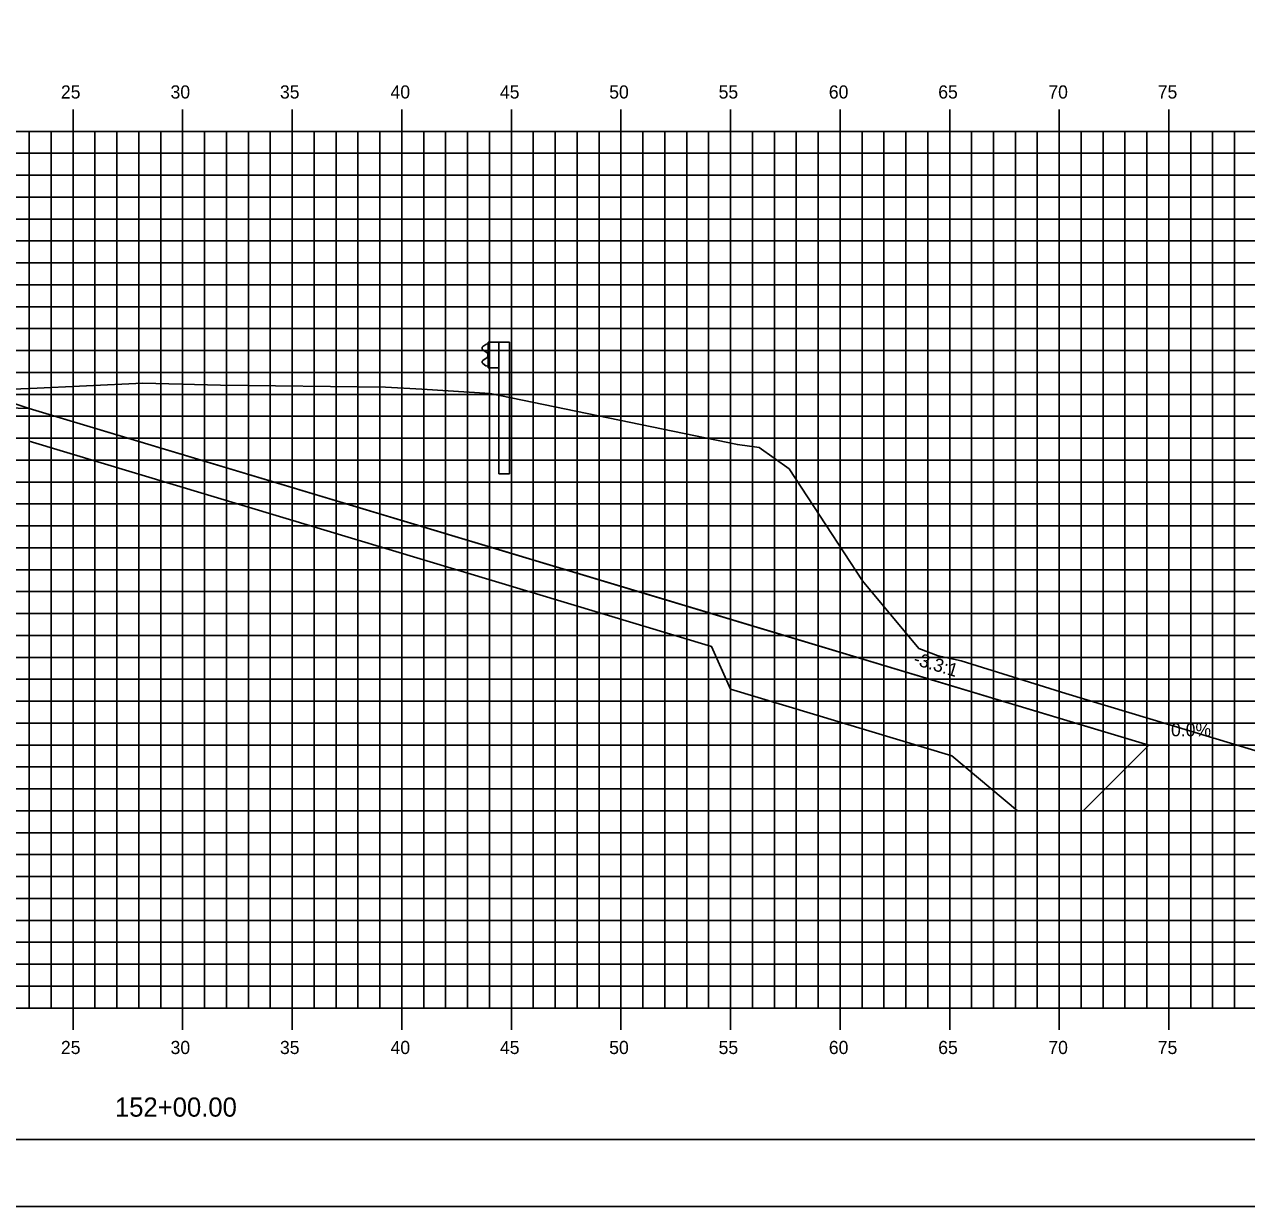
# Model space of a CAD drawing. Extents: x 850598 to 870284, y 366541 to 366651.
# Drawn here: x 851782.5 to 851838.2, y 366541.2 to 366595.1 of the extents above; entities that cross this region are included whole.
import ezdxf

# ---------------------------------------------------------------- set-up
doc = ezdxf.new("R2010")
doc.units = 0
for name, color, linetype in [('ANNOTATION', 7, 'Continuous'), ('BORDER', 7, 'Continuous'), ('D_Drainage_RipRap', 7, 'Continuous'), ('D_Roadway_Centerline', 7, 'Continuous'), ('D_Roadway_SlopeLines', 7, 'Continuous'), ('D_Roadway_SubGrade', 7, 'Continuous'), ('H_V ANNOTATION', 7, 'Continuous'), ('MAJOR', 7, 'Continuous'), ('MINOR', 7, 'Continuous'), ('PLOT BOUNDARY', 7, 'Continuous'), ('S_Guardrail_Beam', 7, 'Continuous'), ('S_Roadway_Centerline', 7, 'Continuous')]:
    doc.layers.add(name, color=color, linetype=linetype)

msp = doc.modelspace()

# ---------------------------------------------------------------- linework, layer by layer
at = {"layer": 'BORDER'}
msp.add_line((851714.68, 366544.225), (851874.68, 366544.225), dxfattribs=at)
at = {"layer": 'D_Drainage_RipRap'}
msp.add_lwpolyline([(851813.818, 366568.225), (851823.913, 366565.19), (851833.775, 366562.225), (851830.775, 366559.225), (851827.775, 366559.225), (851824.775, 366561.74), (851814.68, 366564.775), (851813.818, 366566.725), (851782.68, 366576.087), (851782.68, 366577.587)], close=True, dxfattribs=at)
at = {"layer": 'D_Roadway_Centerline'}
msp.add_lwpolyline([(851731.156, 366575.199), (851734.68, 366576.374), (851738.482, 366577.641), (851744.68, 366579.707), (851748.68, 366579.947), (851759.68, 366580.277), (851770.68, 366579.947), (851774.68, 366579.707), (851776.68, 366579.587), (851782.68, 366577.587), (851813.818, 366568.225), (851823.913, 366565.19), (851833.775, 366562.225), (851837.775, 366562.225)], dxfattribs=at)
at = {"layer": 'D_Roadway_SlopeLines'}
msp.add_lwpolyline([(851782.68, 366577.587), (851833.775, 366562.225), (851833.775, 366562.225)], dxfattribs=at)
at = {"layer": 'D_Roadway_SubGrade'}
msp.add_lwpolyline([(851770.68, 366579.447), (851771.68, 366579.387), (851771.68, 366579.637), (851776.68, 366579.337), (851776.68, 366579.587), (851782.68, 366577.587), (851770.68, 366577.947)], close=True, dxfattribs=at)
at = {"layer": 'MAJOR'}
for p, q in [((851784.68, 366591.227), (851784.68, 366590.225)), ((851784.68, 366591.227), (851784.68, 366590.225)), ((851789.68, 366591.227), (851789.68, 366590.225)), ((851789.68, 366591.227), (851789.68, 366590.225)), ((851794.68, 366591.227), (851794.68, 366590.225)), ((851794.68, 366591.227), (851794.68, 366590.225)), ((851799.68, 366591.227), (851799.68, 366590.225)), ((851799.68, 366591.227), (851799.68, 366590.225)), ((851804.68, 366591.227), (851804.68, 366590.225)), ((851804.68, 366591.227), (851804.68, 366590.225)), ((851809.68, 366591.227), (851809.68, 366590.225)), ((851809.68, 366591.227), (851809.68, 366590.225)), ((851814.68, 366591.227), (851814.68, 366590.225)), ((851814.68, 366591.227), (851814.68, 366590.225)), ((851819.68, 366591.227), (851819.68, 366590.225)), ((851819.68, 366591.227), (851819.68, 366590.225)), ((851824.68, 366591.227), (851824.68, 366590.225)), ((851824.68, 366591.227), (851824.68, 366590.225)), ((851829.68, 366591.227), (851829.68, 366590.225)), ((851829.68, 366591.227), (851829.68, 366590.225)), ((851834.68, 366591.227), (851834.68, 366590.225)), ((851834.68, 366591.227), (851834.68, 366590.225)), ((851719.68, 366590.225), (851859.68, 366590.225)), ((851719.68, 366590.225), (851859.68, 366590.225)), ((851719.68, 366590.225), (851859.68, 366590.225)), ((851719.68, 366590.225), (851859.68, 366590.225)), ((851784.68, 366550.225), (851784.68, 366590.225)), ((851784.68, 366550.225), (851784.68, 366590.225)), ((851789.68, 366550.225), (851789.68, 366590.225)), ((851789.68, 366550.225), (851789.68, 366590.225)), ((851794.68, 366550.225), (851794.68, 366590.225)), ((851794.68, 366550.225), (851794.68, 366590.225)), ((851799.68, 366550.225), (851799.68, 366590.225)), ((851799.68, 366550.225), (851799.68, 366590.225)), ((851804.68, 366550.225), (851804.68, 366590.225)), ((851804.68, 366550.225), (851804.68, 366590.225)), ((851809.68, 366550.225), (851809.68, 366590.225)), ((851809.68, 366550.225), (851809.68, 366590.225)), ((851814.68, 366550.225), (851814.68, 366590.225)), ((851814.68, 366550.225), (851814.68, 366590.225)), ((851819.68, 366550.225), (851819.68, 366590.225)), ((851819.68, 366550.225), (851819.68, 366590.225)), ((851824.68, 366550.225), (851824.68, 366590.225)), ((851824.68, 366550.225), (851824.68, 366590.225)), ((851829.68, 366550.225), (851829.68, 366590.225)), ((851829.68, 366550.225), (851829.68, 366590.225)), ((851834.68, 366550.225), (851834.68, 366590.225)), ((851834.68, 366550.225), (851834.68, 366590.225)), ((851719.68, 366585.225), (851859.68, 366585.225)), ((851719.68, 366585.225), (851859.68, 366585.225)), ((851719.68, 366580.225), (851859.68, 366580.225)), ((851719.68, 366580.225), (851859.68, 366580.225)), ((851719.68, 366575.225), (851859.68, 366575.225)), ((851719.68, 366575.225), (851859.68, 366575.225)), ((851719.68, 366570.225), (851859.68, 366570.225)), ((851719.68, 366570.225), (851859.68, 366570.225)), ((851719.68, 366565.225), (851859.68, 366565.225)), ((851719.68, 366565.225), (851859.68, 366565.225)), ((851719.68, 366560.225), (851859.68, 366560.225)), ((851719.68, 366560.225), (851859.68, 366560.225)), ((851719.68, 366555.225), (851859.68, 366555.225)), ((851719.68, 366555.225), (851859.68, 366555.225)), ((851719.68, 366550.225), (851859.68, 366550.225)), ((851719.68, 366550.225), (851859.68, 366550.225)), ((851719.68, 366550.225), (851859.68, 366550.225)), ((851719.68, 366550.225), (851859.68, 366550.225)), ((851784.68, 366549.223), (851784.68, 366550.225)), ((851784.68, 366549.223), (851784.68, 366550.225)), ((851789.68, 366549.223), (851789.68, 366550.225)), ((851789.68, 366549.223), (851789.68, 366550.225)), ((851794.68, 366549.223), (851794.68, 366550.225)), ((851794.68, 366549.223), (851794.68, 366550.225)), ((851799.68, 366549.223), (851799.68, 366550.225)), ((851799.68, 366549.223), (851799.68, 366550.225)), ((851804.68, 366549.223), (851804.68, 366550.225)), ((851804.68, 366549.223), (851804.68, 366550.225)), ((851809.68, 366549.223), (851809.68, 366550.225)), ((851809.68, 366549.223), (851809.68, 366550.225)), ((851814.68, 366549.223), (851814.68, 366550.225)), ((851814.68, 366549.223), (851814.68, 366550.225)), ((851819.68, 366549.223), (851819.68, 366550.225)), ((851819.68, 366549.223), (851819.68, 366550.225)), ((851824.68, 366549.223), (851824.68, 366550.225)), ((851824.68, 366549.223), (851824.68, 366550.225)), ((851829.68, 366549.223), (851829.68, 366550.225)), ((851829.68, 366549.223), (851829.68, 366550.225)), ((851834.68, 366549.223), (851834.68, 366550.225)), ((851834.68, 366549.223), (851834.68, 366550.225))]:
    msp.add_line(p, q, dxfattribs=at)
at = {"layer": 'MINOR'}
for p, q in [((851782.68, 366550.225), (851782.68, 366590.225)), ((851782.68, 366550.225), (851782.68, 366590.225)), ((851783.68, 366550.225), (851783.68, 366590.225)), ((851783.68, 366550.225), (851783.68, 366590.225)), ((851785.68, 366550.225), (851785.68, 366590.225)), ((851785.68, 366550.225), (851785.68, 366590.225)), ((851786.68, 366550.225), (851786.68, 366590.225)), ((851786.68, 366550.225), (851786.68, 366590.225)), ((851787.68, 366550.225), (851787.68, 366590.225)), ((851787.68, 366550.225), (851787.68, 366590.225)), ((851788.68, 366550.225), (851788.68, 366590.225)), ((851788.68, 366550.225), (851788.68, 366590.225)), ((851790.68, 366550.225), (851790.68, 366590.225)), ((851790.68, 366550.225), (851790.68, 366590.225)), ((851791.68, 366550.225), (851791.68, 366590.225)), ((851791.68, 366550.225), (851791.68, 366590.225)), ((851792.68, 366550.225), (851792.68, 366590.225)), ((851792.68, 366550.225), (851792.68, 366590.225)), ((851793.68, 366550.225), (851793.68, 366590.225)), ((851793.68, 366550.225), (851793.68, 366590.225)), ((851795.68, 366550.225), (851795.68, 366590.225)), ((851795.68, 366550.225), (851795.68, 366590.225)), ((851796.68, 366550.225), (851796.68, 366590.225)), ((851796.68, 366550.225), (851796.68, 366590.225)), ((851797.68, 366550.225), (851797.68, 366590.225)), ((851797.68, 366550.225), (851797.68, 366590.225)), ((851798.68, 366550.225), (851798.68, 366590.225)), ((851798.68, 366550.225), (851798.68, 366590.225)), ((851800.68, 366550.225), (851800.68, 366590.225)), ((851800.68, 366550.225), (851800.68, 366590.225)), ((851801.68, 366550.225), (851801.68, 366590.225)), ((851801.68, 366550.225), (851801.68, 366590.225)), ((851802.68, 366550.225), (851802.68, 366590.225)), ((851802.68, 366550.225), (851802.68, 366590.225)), ((851803.68, 366550.225), (851803.68, 366590.225)), ((851803.68, 366550.225), (851803.68, 366590.225)), ((851805.68, 366550.225), (851805.68, 366590.225)), ((851805.68, 366550.225), (851805.68, 366590.225)), ((851806.68, 366550.225), (851806.68, 366590.225)), ((851806.68, 366550.225), (851806.68, 366590.225)), ((851807.68, 366550.225), (851807.68, 366590.225)), ((851807.68, 366550.225), (851807.68, 366590.225)), ((851808.68, 366550.225), (851808.68, 366590.225)), ((851808.68, 366550.225), (851808.68, 366590.225)), ((851810.68, 366550.225), (851810.68, 366590.225)), ((851810.68, 366550.225), (851810.68, 366590.225)), ((851811.68, 366550.225), (851811.68, 366590.225)), ((851811.68, 366550.225), (851811.68, 366590.225)), ((851812.68, 366550.225), (851812.68, 366590.225)), ((851812.68, 366550.225), (851812.68, 366590.225)), ((851813.68, 366550.225), (851813.68, 366590.225)), ((851813.68, 366550.225), (851813.68, 366590.225)), ((851815.68, 366550.225), (851815.68, 366590.225)), ((851815.68, 366550.225), (851815.68, 366590.225)), ((851816.68, 366550.225), (851816.68, 366590.225)), ((851816.68, 366550.225), (851816.68, 366590.225)), ((851817.68, 366550.225), (851817.68, 366590.225)), ((851817.68, 366550.225), (851817.68, 366590.225)), ((851818.68, 366550.225), (851818.68, 366590.225)), ((851818.68, 366550.225), (851818.68, 366590.225)), ((851820.68, 366550.225), (851820.68, 366590.225)), ((851820.68, 366550.225), (851820.68, 366590.225)), ((851821.68, 366550.225), (851821.68, 366590.225)), ((851821.68, 366550.225), (851821.68, 366590.225)), ((851822.68, 366550.225), (851822.68, 366590.225)), ((851822.68, 366550.225), (851822.68, 366590.225)), ((851823.68, 366550.225), (851823.68, 366590.225)), ((851823.68, 366550.225), (851823.68, 366590.225)), ((851825.68, 366550.225), (851825.68, 366590.225)), ((851825.68, 366550.225), (851825.68, 366590.225)), ((851826.68, 366550.225), (851826.68, 366590.225)), ((851826.68, 366550.225), (851826.68, 366590.225)), ((851827.68, 366550.225), (851827.68, 366590.225)), ((851827.68, 366550.225), (851827.68, 366590.225)), ((851828.68, 366550.225), (851828.68, 366590.225)), ((851828.68, 366550.225), (851828.68, 366590.225)), ((851830.68, 366550.225), (851830.68, 366590.225)), ((851830.68, 366550.225), (851830.68, 366590.225)), ((851831.68, 366550.225), (851831.68, 366590.225)), ((851831.68, 366550.225), (851831.68, 366590.225)), ((851832.68, 366550.225), (851832.68, 366590.225)), ((851832.68, 366550.225), (851832.68, 366590.225)), ((851833.68, 366550.225), (851833.68, 366590.225)), ((851833.68, 366550.225), (851833.68, 366590.225)), ((851835.68, 366550.225), (851835.68, 366590.225)), ((851835.68, 366550.225), (851835.68, 366590.225)), ((851836.68, 366550.225), (851836.68, 366590.225)), ((851836.68, 366550.225), (851836.68, 366590.225)), ((851837.68, 366550.225), (851837.68, 366590.225)), ((851837.68, 366550.225), (851837.68, 366590.225)), ((851719.68, 366589.225), (851859.68, 366589.225)), ((851719.68, 366589.225), (851859.68, 366589.225)), ((851719.68, 366588.225), (851859.68, 366588.225)), ((851719.68, 366588.225), (851859.68, 366588.225)), ((851719.68, 366587.225), (851859.68, 366587.225)), ((851719.68, 366587.225), (851859.68, 366587.225)), ((851719.68, 366586.225), (851859.68, 366586.225)), ((851719.68, 366586.225), (851859.68, 366586.225)), ((851719.68, 366584.225), (851859.68, 366584.225)), ((851719.68, 366584.225), (851859.68, 366584.225)), ((851719.68, 366583.225), (851859.68, 366583.225)), ((851719.68, 366583.225), (851859.68, 366583.225)), ((851719.68, 366582.225), (851859.68, 366582.225)), ((851719.68, 366582.225), (851859.68, 366582.225)), ((851719.68, 366581.225), (851859.68, 366581.225)), ((851719.68, 366581.225), (851859.68, 366581.225)), ((851719.68, 366579.225), (851859.68, 366579.225)), ((851719.68, 366579.225), (851859.68, 366579.225)), ((851719.68, 366578.225), (851859.68, 366578.225)), ((851719.68, 366578.225), (851859.68, 366578.225)), ((851719.68, 366577.225), (851859.68, 366577.225)), ((851719.68, 366577.225), (851859.68, 366577.225)), ((851719.68, 366576.225), (851859.68, 366576.225)), ((851719.68, 366576.225), (851859.68, 366576.225)), ((851719.68, 366574.225), (851859.68, 366574.225)), ((851719.68, 366574.225), (851859.68, 366574.225)), ((851719.68, 366573.225), (851859.68, 366573.225)), ((851719.68, 366573.225), (851859.68, 366573.225)), ((851719.68, 366572.225), (851859.68, 366572.225)), ((851719.68, 366572.225), (851859.68, 366572.225)), ((851719.68, 366571.225), (851859.68, 366571.225)), ((851719.68, 366571.225), (851859.68, 366571.225)), ((851719.68, 366569.225), (851859.68, 366569.225)), ((851719.68, 366569.225), (851859.68, 366569.225)), ((851719.68, 366568.225), (851859.68, 366568.225)), ((851719.68, 366568.225), (851859.68, 366568.225)), ((851719.68, 366567.225), (851859.68, 366567.225)), ((851719.68, 366567.225), (851859.68, 366567.225)), ((851719.68, 366566.225), (851859.68, 366566.225)), ((851719.68, 366566.225), (851859.68, 366566.225)), ((851719.68, 366564.225), (851859.68, 366564.225)), ((851719.68, 366564.225), (851859.68, 366564.225)), ((851719.68, 366563.225), (851859.68, 366563.225)), ((851719.68, 366563.225), (851859.68, 366563.225)), ((851719.68, 366562.225), (851859.68, 366562.225)), ((851719.68, 366562.225), (851859.68, 366562.225)), ((851719.68, 366561.225), (851859.68, 366561.225)), ((851719.68, 366561.225), (851859.68, 366561.225)), ((851719.68, 366559.225), (851859.68, 366559.225)), ((851719.68, 366559.225), (851859.68, 366559.225)), ((851719.68, 366558.225), (851859.68, 366558.225)), ((851719.68, 366558.225), (851859.68, 366558.225)), ((851719.68, 366557.225), (851859.68, 366557.225)), ((851719.68, 366557.225), (851859.68, 366557.225)), ((851719.68, 366556.225), (851859.68, 366556.225)), ((851719.68, 366556.225), (851859.68, 366556.225)), ((851719.68, 366554.225), (851859.68, 366554.225)), ((851719.68, 366554.225), (851859.68, 366554.225)), ((851719.68, 366553.225), (851859.68, 366553.225)), ((851719.68, 366553.225), (851859.68, 366553.225)), ((851719.68, 366552.225), (851859.68, 366552.225)), ((851719.68, 366552.225), (851859.68, 366552.225)), ((851719.68, 366551.225), (851859.68, 366551.225)), ((851719.68, 366551.225), (851859.68, 366551.225))]:
    msp.add_line(p, q, dxfattribs=at)
at = {"layer": 'PLOT BOUNDARY'}
msp.add_lwpolyline([(851706.586, 366541.166), (851876.586, 366541.166), (851876.586, 366651.166), (851706.586, 366651.166)], close=True, dxfattribs=at)
at = {"layer": 'S_Guardrail_Beam'}
for p, q in [((851803.62, 366580.601), (851804.109, 366580.601)), ((851803.62, 366579.434), (851803.62, 366580.601)), ((851804.109, 366580.601), (851804.601, 366580.601)), ((851804.109, 366580.601), (851804.109, 366579.434)), ((851804.601, 366580.601), (851804.601, 366574.601)), ((851803.521, 366580.506), (851803.378, 366580.406)), ((851803.378, 366580.263), (851803.573, 366580.127)), ((851803.62, 366580.528), (851803.538, 366580.513)), ((851803.607, 366580.063), (851803.607, 366579.972)), ((851803.573, 366579.907), (851803.378, 366579.771)), ((851803.378, 366579.628), (851803.521, 366579.528)), ((851803.538, 366579.521), (851803.62, 366579.507)), ((851804.109, 366579.434), (851803.62, 366579.434)), ((851804.109, 366574.601), (851804.109, 366579.434)), ((851804.109, 366574.601), (851804.601, 366574.601))]:
    msp.add_line(p, q, dxfattribs=at)
for centre, major_axis, start_param, end_param in [((851803.428, 366580.335), (-0.0877, 0), 5.323254, 7.243116), ((851803.545, 366580.472), (-0.0417, 0), 4.886922, 5.323254), ((851803.528, 366580.063), (0.0789, 0), 0, 0.959931), ((851803.428, 366579.7), (-0.0877, 0), 5.323254, 7.243116), ((851803.545, 366579.562), (-0.0417, 0), 0.959931, 1.396263), ((851803.528, 366579.972), (0.0789, 0), 5.323254, 6.283185)]:
    msp.add_ellipse(centre, major_axis=major_axis, ratio=0.995501, start_param=start_param, end_param=end_param, dxfattribs=at)
at = {"layer": 'S_Roadway_Centerline'}
msp.add_lwpolyline([(851719.68, 366575.067), (851732.585, 366575.216), (851742.452, 366575.299), (851753.399, 366575.466), (851760.42, 366575.604), (851761.677, 366575.967), (851767.974, 366577.864), (851769.02, 366578.019), (851772.536, 366578.123), (851782.727, 366578.499), (851787.863, 366578.736), (851791.411, 366578.649), (851798.934, 366578.56), (851800.593, 366578.462), (851803.712, 366578.261), (851814.998, 366575.933), (851815.981, 366575.809), (851817.359, 366574.823), (851820.705, 366569.722), (851823.278, 366566.623), (851824.148, 366566.291), (851825.199, 366566.067), (851829.976, 366564.576), (851859.68, 366555.622)], dxfattribs=at)

# ---------------------------------------------------------------- texts
at = {"layer": 'ANNOTATION'}
msp.add_text('-3.3:1', height=0.6, rotation=343.2669, dxfattribs=at).set_placement((851822.986, 366565.913))
msp.add_text('0.0%', height=0.6, dxfattribs=at).set_placement((851834.78, 366562.625))
at = {"layer": 'H_V ANNOTATION'}
for s, height, p in [('25', 0.6, (851784.126, 366591.725)), ('30', 0.6, (851789.128, 366591.725)), ('35', 0.6, (851794.12, 366591.725)), ('40', 0.6, (851799.166, 366591.725)), ('45', 0.6, (851804.158, 366591.725)), ('50', 0.6, (851809.144, 366591.725)), ('55', 0.6, (851814.136, 366591.725)), ('60', 0.6, (851819.166, 366591.725)), ('65', 0.6, (851824.158, 366591.725)), ('70', 0.6, (851829.182, 366591.725)), ('75', 0.6, (851834.174, 366591.725)), ('25', 0.6, (851784.126, 366548.125)), ('30', 0.6, (851789.128, 366548.125)), ('35', 0.6, (851794.12, 366548.125)), ('40', 0.6, (851799.166, 366548.125)), ('45', 0.6, (851804.158, 366548.125)), ('50', 0.6, (851809.144, 366548.125)), ('55', 0.6, (851814.136, 366548.125)), ('60', 0.6, (851819.166, 366548.125)), ('65', 0.6, (851824.158, 366548.125)), ('70', 0.6, (851829.182, 366548.125)), ('75', 0.6, (851834.174, 366548.125)), ('152+00.00', 0.875, (851786.59, 366545.268))]:
    msp.add_text(s, height=height, dxfattribs=at).set_placement(p)
at = {"layer": 'S_Roadway_Centerline'}
for s, p in [('C', (851787.858, 366578.736)), ('L', (851787.863, 366578.729))]:
    msp.add_text(s, height=0.0146, dxfattribs=at).set_placement(p)

doc.saveas('drawing.dxf')
